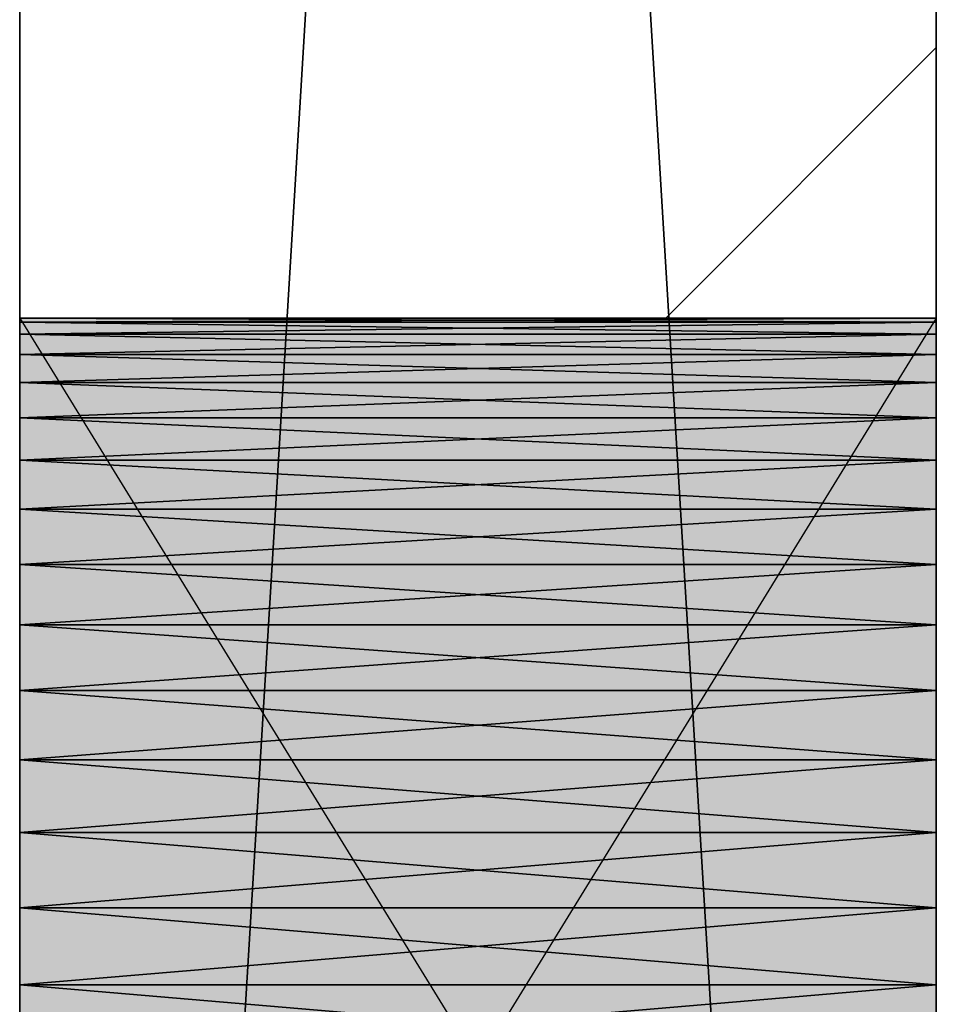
# Model space of a CAD drawing. Header units: millimetres. Extents: x 40580 to 559114, y -343730 to 81020.
# Tile 612 of 656: x 496628 to 496828, y -72035 to -71820. Entities that reach past the tile are written whole.
import ezdxf

# ---------------------------------------------------------------- set-up
doc = ezdxf.new("R2010")
doc.units = ezdxf.units.MM
doc.linetypes.add('______11', pattern=[500, 400, -50, 0, -50])
doc.linetypes.add('______5', pattern=[1100, 800, -100, 100, -100])
for name, color, linetype in [('_____________1', 7, 'Continuous'), ('___________________', 253, '______5'), ('__________________________', 22, 'Continuous')]:
    doc.layers.add(name, color=color, linetype=linetype)
doc.layers.add('Standard', color=7, linetype='Continuous', lineweight=25)

msp = doc.modelspace()

# ---------------------------------------------------------------- linework, layer by layer
at = {"layer": '_____________1', "color": 253, "linetype": '______11'}
msp.add_lwpolyline([(496768.66, -71884.98), (496827.7, -71825.94), (496827.7, -71825.94), (496827.7, -71825.94), (496827.7, -71825.94)], dxfattribs=at)
at = {"layer": '___________________', "color": 253, "linetype": '______11'}
msp.add_line((496827.7, -81683.16), (496827.7, -56580.89), dxfattribs=at)
msp.add_line((496827.7, -81683.16), (496827.7, -56580.89), dxfattribs=at)
at = {"layer": '__________________________', "color": 92, "linetype": 'Continuous'}
for p, q in [((496627.7, -71884.98), (496627.7, -72209.98)), ((496827.7, -71884.98), (496627.7, -71884.98)), ((496827.7, -71884.98), (496627.7, -72209.98)), ((496627.7, -71884.98), (496827.7, -72209.98)), ((496827.7, -72209.98), (496827.7, -71884.98))]:
    msp.add_line(p, q, dxfattribs=at)
at = {"layer": 'Standard', "color": 3, "linetype": 'Continuous'}
for points in [[(496627.7, -72209.98), (496627.7, -71884.98), (496827.7, -72209.98)], [(496827.7, -72209.98), (496627.7, -71884.98), (496827.7, -71884.98)]]:
    msp.add_solid(points, dxfattribs=at)

# ---------------------------------------------------------------- meshes
at = {"layer": '_____________1', "color": 7, "linetype": 'Continuous'}
mesh = msp.add_polyface(dxfattribs=at)
corners = [(496627.7, -69547.48, -3800), (496627.7, -72847.48, -3800), (496627.7, -72847.48, -350), (496627.7, -69547.48, -350), (496627.7, -70106.43, -2353.79), (496627.7, -70102.02, -2370.22), (496627.7, -70095.93, -2386.09), (496627.7, -70088.21, -2401.25), (496627.7, -70078.94, -2415.52), (496627.7, -70068.24, -2428.73), (496627.7, -70056.21, -2440.76), (496627.7, -70042.99, -2451.47), (496627.7, -70028.73, -2460.73), (496627.7, -70013.57, -2468.45), (496627.7, -69997.69, -2474.55), (496627.7, -69981.26, -2478.95), (496627.7, -69964.46, -2481.61), (496627.7, -69947.48, -2482.5), (496627.7, -69930.49, -2481.61), (496627.7, -69913.69, -2478.95), (496627.7, -69897.26, -2474.55), (496627.7, -69881.38, -2468.45), (496627.7, -69866.23, -2460.73), (496627.7, -69851.96, -2451.47), (496627.7, -69838.74, -2440.76), (496627.7, -69826.72, -2428.73), (496627.7, -69816.01, -2415.52), (496627.7, -69806.75, -2401.25), (496627.7, -69799.03, -2386.09), (496627.7, -69792.93, -2370.22), (496627.7, -69788.53, -2353.79), (496627.7, -69785.87, -2336.99), (496627.7, -69784.98, -2320), (496627.7, -69785.87, -2303.01), (496627.7, -69788.53, -2286.21), (496627.7, -69792.93, -2269.78), (496627.7, -69799.03, -2253.91), (496627.7, -69806.75, -2238.75), (496627.7, -69816.01, -2224.48), (496627.7, -69826.72, -2211.27), (496627.7, -69838.74, -2199.24), (496627.7, -69851.96, -2188.53), (496627.7, -69866.23, -2179.27), (496627.7, -69881.38, -2171.55), (496627.7, -69897.26, -2165.45), (496627.7, -69913.69, -2161.05), (496627.7, -69930.49, -2158.39), (496627.7, -69947.48, -2157.5), (496627.7, -69964.46, -2158.39), (496627.7, -69981.26, -2161.05), (496627.7, -69997.69, -2165.45), (496627.7, -70013.57, -2171.55), (496627.7, -70028.73, -2179.27), (496627.7, -70042.99, -2188.53), (496627.7, -70056.21, -2199.24), (496627.7, -70068.24, -2211.27), (496627.7, -70078.94, -2224.48), (496627.7, -70088.21, -2238.75), (496627.7, -70095.93, -2253.91), (496627.7, -70102.02, -2269.78), (496627.7, -70106.43, -2286.21), (496627.7, -70109.09, -2303.01), (496627.7, -70109.98, -2320), (496627.7, -70109.09, -2336.99), (496627.7, -70706.43, -2353.79), (496627.7, -70702.02, -2370.22), (496627.7, -70695.93, -2386.09), (496627.7, -70688.21, -2401.25), (496627.7, -70678.94, -2415.52), (496627.7, -70668.24, -2428.73), (496627.7, -70656.21, -2440.76), (496627.7, -70642.99, -2451.47), (496627.7, -70628.73, -2460.73), (496627.7, -70613.57, -2468.45), (496627.7, -70597.69, -2474.55), (496627.7, -70581.26, -2478.95), (496627.7, -70564.46, -2481.61), (496627.7, -70547.48, -2482.5), (496627.7, -70530.49, -2481.61), (496627.7, -70513.69, -2478.95), (496627.7, -70497.26, -2474.55), (496627.7, -70481.38, -2468.45), (496627.7, -70466.23, -2460.73), (496627.7, -70451.96, -2451.47), (496627.7, -70438.74, -2440.76), (496627.7, -70426.72, -2428.73), (496627.7, -70416.01, -2415.52), (496627.7, -70406.75, -2401.25), (496627.7, -70399.03, -2386.09), (496627.7, -70392.93, -2370.22), (496627.7, -70388.53, -2353.79), (496627.7, -70385.87, -2336.99), (496627.7, -70384.98, -2320), (496627.7, -70385.87, -2303.01), (496627.7, -70388.53, -2286.21), (496627.7, -70392.93, -2269.78), (496627.7, -70399.03, -2253.91), (496627.7, -70406.75, -2238.75), (496627.7, -70416.01, -2224.48), (496627.7, -70426.72, -2211.27), (496627.7, -70438.74, -2199.24), (496627.7, -70451.96, -2188.53), (496627.7, -70466.23, -2179.27), (496627.7, -70481.38, -2171.55), (496627.7, -70497.26, -2165.45), (496627.7, -70513.69, -2161.05), (496627.7, -70530.49, -2158.39), (496627.7, -70547.48, -2157.5), (496627.7, -70564.46, -2158.39), (496627.7, -70581.26, -2161.05), (496627.7, -70597.69, -2165.45), (496627.7, -70613.57, -2171.55), (496627.7, -70628.73, -2179.27), (496627.7, -70642.99, -2188.53), (496627.7, -70656.21, -2199.24), (496627.7, -70668.24, -2211.27), (496627.7, -70678.94, -2224.48), (496627.7, -70688.21, -2238.75), (496627.7, -70695.93, -2253.91), (496627.7, -70702.02, -2269.78), (496627.7, -70706.43, -2286.21), (496627.7, -70709.09, -2303.01), (496627.7, -70709.98, -2320), (496627.7, -70709.09, -2336.99), (496627.7, -72206.43, -2353.79), (496627.7, -72202.02, -2370.22), (496627.7, -72195.93, -2386.09), (496627.7, -72188.21, -2401.25), (496627.7, -72178.94, -2415.52), (496627.7, -72168.24, -2428.73), (496627.7, -72156.21, -2440.76), (496627.7, -72142.99, -2451.47), (496627.7, -72128.73, -2460.73), (496627.7, -72113.57, -2468.45), (496627.7, -72097.69, -2474.55), (496627.7, -72081.26, -2478.95), (496627.7, -72064.46, -2481.61), (496627.7, -72047.48, -2482.5), (496627.7, -72030.49, -2481.61), (496627.7, -72013.69, -2478.95), (496627.7, -71997.26, -2474.55), (496627.7, -71981.38, -2468.45), (496627.7, -71966.23, -2460.73), (496627.7, -71951.96, -2451.47), (496627.7, -71938.74, -2440.76), (496627.7, -71926.72, -2428.73), (496627.7, -71916.01, -2415.52), (496627.7, -71906.75, -2401.25), (496627.7, -71899.03, -2386.09), (496627.7, -71892.93, -2370.22), (496627.7, -71888.53, -2353.79), (496627.7, -71885.87, -2336.99), (496627.7, -71884.98, -2320), (496627.7, -71885.87, -2303.01), (496627.7, -71888.53, -2286.21), (496627.7, -71892.93, -2269.78), (496627.7, -71899.03, -2253.91), (496627.7, -71906.75, -2238.75), (496627.7, -71916.01, -2224.48), (496627.7, -71926.72, -2211.27), (496627.7, -71938.74, -2199.24), (496627.7, -71951.96, -2188.53), (496627.7, -71966.23, -2179.27), (496627.7, -71981.38, -2171.55), (496627.7, -71997.26, -2165.45), (496627.7, -72013.69, -2161.05), (496627.7, -72030.49, -2158.39), (496627.7, -72047.48, -2157.5), (496627.7, -72064.46, -2158.39), (496627.7, -72081.26, -2161.05), (496627.7, -72097.69, -2165.45), (496627.7, -72113.57, -2171.55), (496627.7, -72128.73, -2179.27), (496627.7, -72142.99, -2188.53), (496627.7, -72156.21, -2199.24), (496627.7, -72168.24, -2211.27), (496627.7, -72178.94, -2224.48), (496627.7, -72188.21, -2238.75), (496627.7, -72195.93, -2253.91), (496627.7, -72202.02, -2269.78), (496627.7, -72206.43, -2286.21), (496627.7, -72209.09, -2303.01), (496627.7, -72209.98, -2320), (496627.7, -72209.09, -2336.99)]
mesh.append_faces([[corners[k] for k in face] for face in [(103, 3, 55), (2, 120, 166), (139, 123, 1), (80, 5, 1)]], dxfattribs={"vtx0": -1, "vtx1": -1, "vtx2": -1, "color": 7})
mesh.append_faces([[corners[k] for k in face] for face in [(4, 84, 85), (91, 63, 4), (92, 62, 63), (93, 59, 60), (62, 92, 93), (94, 55, 56), (59, 93, 94), (115, 2, 3), (121, 156, 157), (179, 1, 2), (122, 149, 150), (152, 121, 122), (1, 124, 125), (149, 122, 123), (84, 4, 5), (7, 0, 1)]], dxfattribs={"vtx0": -1, "vtx2": -1, "color": 7})
mesh.append_faces([[corners[k] for k in face] for face in [(85, 86, 4), (86, 87, 4), (87, 88, 4), (88, 89, 4), (89, 90, 4), (90, 91, 4), (91, 92, 63), (60, 61, 93), (61, 62, 93), (56, 57, 94), (57, 58, 94), (58, 59, 94), (94, 95, 55), (95, 96, 55), (96, 97, 55), (97, 98, 55), (98, 99, 55), (99, 100, 55), (100, 101, 55), (101, 102, 55), (102, 103, 55), (103, 104, 3), (104, 105, 3), (105, 106, 3), (106, 107, 3), (107, 108, 3), (108, 109, 3), (109, 110, 3), (110, 111, 3), (111, 112, 3), (112, 113, 3), (113, 114, 3), (114, 115, 3), (115, 116, 2), (116, 117, 2), (117, 118, 2), (118, 119, 2), (119, 120, 2), (120, 121, 157), (157, 158, 120), (158, 159, 120), (159, 160, 120), (160, 161, 120), (161, 162, 120), (162, 163, 120), (163, 164, 120), (164, 165, 120), (165, 166, 120), (166, 167, 2), (167, 168, 2), (168, 169, 2), (169, 170, 2), (170, 171, 2), (171, 172, 2), (172, 173, 2), (173, 174, 2), (174, 175, 2), (175, 176, 2), (176, 177, 2), (177, 178, 2), (178, 179, 2), (179, 180, 1), (180, 181, 1), (181, 182, 1), (182, 183, 1), (183, 124, 1), (150, 151, 122), (151, 152, 122), (152, 153, 121), (153, 154, 121), (154, 155, 121), (155, 156, 121), (125, 126, 1), (126, 127, 1), (127, 128, 1), (128, 129, 1), (129, 130, 1), (130, 131, 1), (131, 132, 1), (132, 133, 1), (133, 134, 1), (134, 135, 1), (135, 136, 1), (136, 137, 1), (137, 138, 1), (138, 139, 1), (139, 140, 123), (140, 141, 123), (141, 142, 123), (142, 143, 123), (143, 144, 123), (144, 145, 123), (145, 146, 123), (146, 147, 123), (147, 148, 123), (148, 149, 123), (123, 64, 1), (64, 65, 1), (65, 66, 1), (66, 67, 1), (67, 68, 1), (68, 69, 1), (69, 70, 1), (70, 71, 1), (71, 72, 1), (72, 73, 1), (73, 74, 1), (74, 75, 1), (75, 76, 1), (76, 77, 1), (77, 78, 1), (78, 79, 1), (79, 80, 1), (80, 81, 5), (81, 82, 5), (82, 83, 5), (83, 84, 5), (5, 6, 1), (6, 7, 1), (7, 8, 0), (8, 9, 0), (9, 10, 0), (10, 11, 0), (11, 12, 0), (12, 13, 0), (13, 14, 0), (14, 15, 0), (15, 16, 0), (16, 17, 0), (17, 18, 0), (18, 19, 0), (19, 20, 0), (20, 21, 0), (21, 22, 0), (22, 23, 0), (23, 24, 0), (24, 25, 0), (25, 26, 0), (26, 27, 0), (27, 28, 0), (28, 29, 0), (29, 30, 0), (30, 31, 0), (31, 32, 0), (32, 33, 0), (33, 34, 0), (3, 0, 34), (34, 35, 3), (35, 36, 3), (36, 37, 3), (37, 38, 3), (38, 39, 3), (39, 40, 3), (40, 41, 3), (41, 42, 3), (42, 43, 3), (43, 44, 3), (44, 45, 3), (45, 46, 3), (46, 47, 3), (47, 48, 3), (48, 49, 3), (49, 50, 3), (50, 51, 3), (51, 52, 3), (52, 53, 3), (53, 54, 3), (54, 55, 3)]], dxfattribs={"vtx1": -1, "vtx2": -1, "color": 7})
mesh = msp.add_polyface(dxfattribs=at)
corners = [(496827.7, -72847.48, -3800), (496627.7, -72847.48, -3800), (496627.7, -69547.48, -3800), (496827.7, -69547.48, -3800)]
mesh.append_faces([[corners[k] for k in face] for face in [(1, 2, 0)]], dxfattribs={"vtx1": -1, "color": 7})
mesh.append_faces([[corners[k] for k in face] for face in [(2, 3, 0)]], dxfattribs={"vtx2": -1, "color": 7})
mesh = msp.add_polyface(dxfattribs=at)
corners = [(496627.7, -72847.48, -350), (496827.7, -72847.48, -350), (496827.7, -69547.48, -350), (496627.7, -69547.48, -350)]
mesh.append_faces([[corners[k] for k in face] for face in [(1, 2, 0)]], dxfattribs={"vtx1": -1, "color": 7})
mesh.append_faces([[corners[k] for k in face] for face in [(2, 3, 0)]], dxfattribs={"vtx2": -1, "color": 7})
mesh = msp.add_polyface(dxfattribs=at)
corners = [(496827.7, -72847.48, -3800), (496827.7, -69547.48, -3800), (496827.7, -69547.48, -350), (496827.7, -72847.48, -350), (496827.7, -70102.02, -2269.78), (496827.7, -70095.93, -2253.91), (496827.7, -70088.21, -2238.75), (496827.7, -70078.94, -2224.48), (496827.7, -70068.24, -2211.27), (496827.7, -70056.21, -2199.24), (496827.7, -70042.99, -2188.53), (496827.7, -70028.73, -2179.27), (496827.7, -70013.57, -2171.55), (496827.7, -69997.69, -2165.45), (496827.7, -69981.26, -2161.05), (496827.7, -69964.46, -2158.39), (496827.7, -69947.48, -2157.5), (496827.7, -69930.49, -2158.39), (496827.7, -69913.69, -2161.05), (496827.7, -69897.26, -2165.45), (496827.7, -69881.38, -2171.55), (496827.7, -69866.23, -2179.27), (496827.7, -69851.96, -2188.53), (496827.7, -69838.74, -2199.24), (496827.7, -69826.72, -2211.27), (496827.7, -69816.01, -2224.48), (496827.7, -69806.75, -2238.75), (496827.7, -69799.03, -2253.91), (496827.7, -69792.93, -2269.78), (496827.7, -69788.53, -2286.21), (496827.7, -69785.87, -2303.01), (496827.7, -69784.98, -2320), (496827.7, -69785.87, -2336.99), (496827.7, -69788.53, -2353.79), (496827.7, -69792.93, -2370.22), (496827.7, -69799.03, -2386.09), (496827.7, -69806.75, -2401.25), (496827.7, -69816.01, -2415.52), (496827.7, -69826.72, -2428.73), (496827.7, -69838.74, -2440.76), (496827.7, -69851.96, -2451.47), (496827.7, -69866.23, -2460.73), (496827.7, -69881.38, -2468.45), (496827.7, -69897.26, -2474.55), (496827.7, -69913.69, -2478.95), (496827.7, -69930.49, -2481.61), (496827.7, -69947.48, -2482.5), (496827.7, -69964.46, -2481.61), (496827.7, -69981.26, -2478.95), (496827.7, -69997.69, -2474.55), (496827.7, -70013.57, -2468.45), (496827.7, -70028.73, -2460.73), (496827.7, -70042.99, -2451.47), (496827.7, -70056.21, -2440.76), (496827.7, -70068.24, -2428.73), (496827.7, -70078.94, -2415.52), (496827.7, -70088.21, -2401.25), (496827.7, -70095.93, -2386.09), (496827.7, -70102.02, -2370.22), (496827.7, -70106.43, -2353.79), (496827.7, -70109.09, -2336.99), (496827.7, -70109.98, -2320), (496827.7, -70109.09, -2303.01), (496827.7, -70106.43, -2286.21), (496827.7, -70702.02, -2269.78), (496827.7, -70695.93, -2253.91), (496827.7, -70688.21, -2238.75), (496827.7, -70678.94, -2224.48), (496827.7, -70668.24, -2211.27), (496827.7, -70656.21, -2199.24), (496827.7, -70642.99, -2188.53), (496827.7, -70628.73, -2179.27), (496827.7, -70613.57, -2171.55), (496827.7, -70597.69, -2165.45), (496827.7, -70581.26, -2161.05), (496827.7, -70564.46, -2158.39), (496827.7, -70547.48, -2157.5), (496827.7, -70530.49, -2158.39), (496827.7, -70513.69, -2161.05), (496827.7, -70497.26, -2165.45), (496827.7, -70481.38, -2171.55), (496827.7, -70466.23, -2179.27), (496827.7, -70451.96, -2188.53), (496827.7, -70438.74, -2199.24), (496827.7, -70426.72, -2211.27), (496827.7, -70416.01, -2224.48), (496827.7, -70406.75, -2238.75), (496827.7, -70399.03, -2253.91), (496827.7, -70392.93, -2269.78), (496827.7, -70388.53, -2286.21), (496827.7, -70385.87, -2303.01), (496827.7, -70384.98, -2320), (496827.7, -70385.87, -2336.99), (496827.7, -70388.53, -2353.79), (496827.7, -70392.93, -2370.22), (496827.7, -70399.03, -2386.09), (496827.7, -70406.75, -2401.25), (496827.7, -70416.01, -2415.52), (496827.7, -70426.72, -2428.73), (496827.7, -70438.74, -2440.76), (496827.7, -70451.96, -2451.47), (496827.7, -70466.23, -2460.73), (496827.7, -70481.38, -2468.45), (496827.7, -70497.26, -2474.55), (496827.7, -70513.69, -2478.95), (496827.7, -70530.49, -2481.61), (496827.7, -70547.48, -2482.5), (496827.7, -70564.46, -2481.61), (496827.7, -70581.26, -2478.95), (496827.7, -70597.69, -2474.55), (496827.7, -70613.57, -2468.45), (496827.7, -70628.73, -2460.73), (496827.7, -70642.99, -2451.47), (496827.7, -70656.21, -2440.76), (496827.7, -70668.24, -2428.73), (496827.7, -70678.94, -2415.52), (496827.7, -70688.21, -2401.25), (496827.7, -70695.93, -2386.09), (496827.7, -70702.02, -2370.22), (496827.7, -70706.43, -2353.79), (496827.7, -70709.09, -2336.99), (496827.7, -70709.98, -2320), (496827.7, -70709.09, -2303.01), (496827.7, -70706.43, -2286.21), (496827.7, -72202.02, -2269.78), (496827.7, -72195.93, -2253.91), (496827.7, -72188.21, -2238.75), (496827.7, -72178.94, -2224.48), (496827.7, -72168.24, -2211.27), (496827.7, -72156.21, -2199.24), (496827.7, -72142.99, -2188.53), (496827.7, -72128.73, -2179.27), (496827.7, -72113.57, -2171.55), (496827.7, -72097.69, -2165.45), (496827.7, -72081.26, -2161.05), (496827.7, -72064.46, -2158.39), (496827.7, -72047.48, -2157.5), (496827.7, -72030.49, -2158.39), (496827.7, -72013.69, -2161.05), (496827.7, -71997.26, -2165.45), (496827.7, -71981.38, -2171.55), (496827.7, -71966.23, -2179.27), (496827.7, -71951.96, -2188.53), (496827.7, -71938.74, -2199.24), (496827.7, -71926.72, -2211.27), (496827.7, -71916.01, -2224.48), (496827.7, -71906.75, -2238.75), (496827.7, -71899.03, -2253.91), (496827.7, -71892.93, -2269.78), (496827.7, -71888.53, -2286.21), (496827.7, -71885.87, -2303.01), (496827.7, -71884.98, -2320), (496827.7, -71885.87, -2336.99), (496827.7, -71888.53, -2353.79), (496827.7, -71892.93, -2370.22), (496827.7, -71899.03, -2386.09), (496827.7, -71906.75, -2401.25), (496827.7, -71916.01, -2415.52), (496827.7, -71926.72, -2428.73), (496827.7, -71938.74, -2440.76), (496827.7, -71951.96, -2451.47), (496827.7, -71966.23, -2460.73), (496827.7, -71981.38, -2468.45), (496827.7, -71997.26, -2474.55), (496827.7, -72013.69, -2478.95), (496827.7, -72030.49, -2481.61), (496827.7, -72047.48, -2482.5), (496827.7, -72064.46, -2481.61), (496827.7, -72081.26, -2478.95), (496827.7, -72097.69, -2474.55), (496827.7, -72113.57, -2468.45), (496827.7, -72128.73, -2460.73), (496827.7, -72142.99, -2451.47), (496827.7, -72156.21, -2440.76), (496827.7, -72168.24, -2428.73), (496827.7, -72178.94, -2415.52), (496827.7, -72188.21, -2401.25), (496827.7, -72195.93, -2386.09), (496827.7, -72202.02, -2370.22), (496827.7, -72206.43, -2353.79), (496827.7, -72209.09, -2336.99), (496827.7, -72209.98, -2320), (496827.7, -72209.09, -2303.01), (496827.7, -72206.43, -2286.21)]
mesh.append_faces([[corners[k] for k in face] for face in [(138, 65, 3), (0, 64, 164), (79, 5, 3), (0, 4, 101)]], dxfattribs={"vtx0": -1, "vtx1": -1, "vtx2": -1, "color": 7})
mesh.append_faces([[corners[k] for k in face] for face in [(0, 124, 125), (151, 64, 65), (90, 4, 5), (7, 2, 3), (30, 1, 2), (57, 0, 1)]], dxfattribs={"vtx0": -1, "vtx2": -1, "color": 7})
mesh.append_faces([[corners[k] for k in face] for face in [(3, 0, 125), (125, 126, 3), (126, 127, 3), (127, 128, 3), (128, 129, 3), (129, 130, 3), (130, 131, 3), (131, 132, 3), (132, 133, 3), (133, 134, 3), (134, 135, 3), (135, 136, 3), (136, 137, 3), (137, 138, 3), (138, 139, 65), (139, 140, 65), (140, 141, 65), (141, 142, 65), (142, 143, 65), (143, 144, 65), (144, 145, 65), (145, 146, 65), (146, 147, 65), (147, 148, 65), (148, 149, 65), (149, 150, 65), (150, 151, 65), (151, 152, 64), (152, 153, 64), (153, 154, 64), (154, 155, 64), (155, 156, 64), (156, 157, 64), (157, 158, 64), (158, 159, 64), (159, 160, 64), (160, 161, 64), (161, 162, 64), (162, 163, 64), (163, 164, 64), (164, 165, 0), (165, 166, 0), (166, 167, 0), (167, 168, 0), (168, 169, 0), (169, 170, 0), (170, 171, 0), (171, 172, 0), (172, 173, 0), (173, 174, 0), (174, 175, 0), (175, 176, 0), (176, 177, 0), (177, 178, 0), (178, 179, 0), (179, 180, 0), (180, 181, 0), (181, 182, 0), (182, 183, 0), (183, 124, 0), (65, 66, 3), (66, 67, 3), (67, 68, 3), (68, 69, 3), (69, 70, 3), (70, 71, 3), (71, 72, 3), (72, 73, 3), (73, 74, 3), (74, 75, 3), (75, 76, 3), (76, 77, 3), (77, 78, 3), (78, 79, 3), (79, 80, 5), (80, 81, 5), (81, 82, 5), (82, 83, 5), (83, 84, 5), (84, 85, 5), (85, 86, 5), (86, 87, 5), (87, 88, 5), (88, 89, 5), (89, 90, 5), (90, 91, 4), (91, 92, 4), (92, 93, 4), (93, 94, 4), (94, 95, 4), (95, 96, 4), (96, 97, 4), (97, 98, 4), (98, 99, 4), (99, 100, 4), (100, 101, 4), (101, 102, 0), (102, 103, 0), (103, 104, 0), (104, 105, 0), (105, 106, 0), (106, 107, 0), (107, 108, 0), (108, 109, 0), (109, 110, 0), (110, 111, 0), (111, 112, 0), (112, 113, 0), (113, 114, 0), (114, 115, 0), (115, 116, 0), (116, 117, 0), (117, 118, 0), (118, 119, 0), (119, 120, 0), (120, 121, 0), (121, 122, 0), (122, 123, 0), (123, 64, 0), (5, 6, 3), (6, 7, 3), (7, 8, 2), (8, 9, 2), (9, 10, 2), (10, 11, 2), (11, 12, 2), (12, 13, 2), (13, 14, 2), (14, 15, 2), (15, 16, 2), (16, 17, 2), (17, 18, 2), (18, 19, 2), (19, 20, 2), (20, 21, 2), (21, 22, 2), (22, 23, 2), (23, 24, 2), (24, 25, 2), (25, 26, 2), (26, 27, 2), (27, 28, 2), (28, 29, 2), (29, 30, 2), (30, 31, 1), (31, 32, 1), (32, 33, 1), (33, 34, 1), (34, 35, 1), (35, 36, 1), (36, 37, 1), (37, 38, 1), (38, 39, 1), (39, 40, 1), (40, 41, 1), (41, 42, 1), (42, 43, 1), (43, 44, 1), (44, 45, 1), (45, 46, 1), (46, 47, 1), (47, 48, 1), (48, 49, 1), (49, 50, 1), (50, 51, 1), (51, 52, 1), (52, 53, 1), (53, 54, 1), (54, 55, 1), (55, 56, 1), (56, 57, 1), (57, 58, 0), (58, 59, 0), (59, 60, 0), (60, 61, 0), (61, 62, 0), (62, 63, 0), (63, 4, 0)]], dxfattribs={"vtx1": -1, "vtx2": -1, "color": 7})
mesh = msp.add_polyface(dxfattribs=at)
corners = [(496827.7, -71885.87, -2336.99), (496827.7, -71884.98, -2320), (496627.7, -71884.98, -2320), (496627.7, -71885.87, -2336.99)]
mesh.append_faces([[corners[k] for k in face] for face in [(1, 2, 0)]], dxfattribs={"vtx1": -1, "color": 7})
mesh.append_faces([[corners[k] for k in face] for face in [(2, 3, 0)]], dxfattribs={"vtx2": -1, "color": 7})
mesh = msp.add_polyface(dxfattribs=at)
corners = [(496827.7, -71884.98, -2320), (496827.7, -71885.87, -2303.01), (496627.7, -71885.87, -2303.01), (496627.7, -71884.98, -2320)]
mesh.append_faces([[corners[k] for k in face] for face in [(1, 2, 0)]], dxfattribs={"vtx1": -1, "color": 7})
mesh.append_faces([[corners[k] for k in face] for face in [(2, 3, 0)]], dxfattribs={"vtx2": -1, "color": 7})
mesh = msp.add_polyface(dxfattribs=at)
corners = [(496827.7, -71888.53, -2353.79), (496827.7, -71885.87, -2336.99), (496627.7, -71885.87, -2336.99), (496627.7, -71888.53, -2353.79)]
mesh.append_faces([[corners[k] for k in face] for face in [(1, 2, 0)]], dxfattribs={"vtx1": -1, "color": 7})
mesh.append_faces([[corners[k] for k in face] for face in [(2, 3, 0)]], dxfattribs={"vtx2": -1, "color": 7})
mesh = msp.add_polyface(dxfattribs=at)
corners = [(496827.7, -71885.87, -2303.01), (496827.7, -71888.53, -2286.21), (496627.7, -71888.53, -2286.21), (496627.7, -71885.87, -2303.01)]
mesh.append_faces([[corners[k] for k in face] for face in [(1, 2, 0)]], dxfattribs={"vtx1": -1, "color": 7})
mesh.append_faces([[corners[k] for k in face] for face in [(2, 3, 0)]], dxfattribs={"vtx2": -1, "color": 7})
mesh = msp.add_polyface(dxfattribs=at)
corners = [(496827.7, -71892.93, -2370.22), (496827.7, -71888.53, -2353.79), (496627.7, -71888.53, -2353.79), (496627.7, -71892.93, -2370.22)]
mesh.append_faces([[corners[k] for k in face] for face in [(1, 2, 0)]], dxfattribs={"vtx1": -1, "color": 7})
mesh.append_faces([[corners[k] for k in face] for face in [(2, 3, 0)]], dxfattribs={"vtx2": -1, "color": 7})
mesh = msp.add_polyface(dxfattribs=at)
corners = [(496827.7, -71888.53, -2286.21), (496827.7, -71892.93, -2269.78), (496627.7, -71892.93, -2269.78), (496627.7, -71888.53, -2286.21)]
mesh.append_faces([[corners[k] for k in face] for face in [(1, 2, 0)]], dxfattribs={"vtx1": -1, "color": 7})
mesh.append_faces([[corners[k] for k in face] for face in [(2, 3, 0)]], dxfattribs={"vtx2": -1, "color": 7})
mesh = msp.add_polyface(dxfattribs=at)
corners = [(496827.7, -71899.03, -2386.09), (496827.7, -71892.93, -2370.22), (496627.7, -71892.93, -2370.22), (496627.7, -71899.03, -2386.09)]
mesh.append_faces([[corners[k] for k in face] for face in [(1, 2, 0)]], dxfattribs={"vtx1": -1, "color": 7})
mesh.append_faces([[corners[k] for k in face] for face in [(2, 3, 0)]], dxfattribs={"vtx2": -1, "color": 7})
mesh = msp.add_polyface(dxfattribs=at)
corners = [(496827.7, -71892.93, -2269.78), (496827.7, -71899.03, -2253.91), (496627.7, -71899.03, -2253.91), (496627.7, -71892.93, -2269.78)]
mesh.append_faces([[corners[k] for k in face] for face in [(1, 2, 0)]], dxfattribs={"vtx1": -1, "color": 7})
mesh.append_faces([[corners[k] for k in face] for face in [(2, 3, 0)]], dxfattribs={"vtx2": -1, "color": 7})
mesh = msp.add_polyface(dxfattribs=at)
corners = [(496827.7, -71906.75, -2401.25), (496827.7, -71899.03, -2386.09), (496627.7, -71899.03, -2386.09), (496627.7, -71906.75, -2401.25)]
mesh.append_faces([[corners[k] for k in face] for face in [(1, 2, 0)]], dxfattribs={"vtx1": -1, "color": 7})
mesh.append_faces([[corners[k] for k in face] for face in [(2, 3, 0)]], dxfattribs={"vtx2": -1, "color": 7})
mesh = msp.add_polyface(dxfattribs=at)
corners = [(496827.7, -71899.03, -2253.91), (496827.7, -71906.75, -2238.75), (496627.7, -71906.75, -2238.75), (496627.7, -71899.03, -2253.91)]
mesh.append_faces([[corners[k] for k in face] for face in [(1, 2, 0)]], dxfattribs={"vtx1": -1, "color": 7})
mesh.append_faces([[corners[k] for k in face] for face in [(2, 3, 0)]], dxfattribs={"vtx2": -1, "color": 7})
mesh = msp.add_polyface(dxfattribs=at)
corners = [(496827.7, -71916.01, -2415.52), (496827.7, -71906.75, -2401.25), (496627.7, -71906.75, -2401.25), (496627.7, -71916.01, -2415.52)]
mesh.append_faces([[corners[k] for k in face] for face in [(1, 2, 0)]], dxfattribs={"vtx1": -1, "color": 7})
mesh.append_faces([[corners[k] for k in face] for face in [(2, 3, 0)]], dxfattribs={"vtx2": -1, "color": 7})
mesh = msp.add_polyface(dxfattribs=at)
corners = [(496827.7, -71906.75, -2238.75), (496827.7, -71916.01, -2224.48), (496627.7, -71916.01, -2224.48), (496627.7, -71906.75, -2238.75)]
mesh.append_faces([[corners[k] for k in face] for face in [(1, 2, 0)]], dxfattribs={"vtx1": -1, "color": 7})
mesh.append_faces([[corners[k] for k in face] for face in [(2, 3, 0)]], dxfattribs={"vtx2": -1, "color": 7})
mesh = msp.add_polyface(dxfattribs=at)
corners = [(496827.7, -71926.72, -2428.73), (496827.7, -71916.01, -2415.52), (496627.7, -71916.01, -2415.52), (496627.7, -71926.72, -2428.73)]
mesh.append_faces([[corners[k] for k in face] for face in [(1, 2, 0)]], dxfattribs={"vtx1": -1, "color": 7})
mesh.append_faces([[corners[k] for k in face] for face in [(2, 3, 0)]], dxfattribs={"vtx2": -1, "color": 7})
mesh = msp.add_polyface(dxfattribs=at)
corners = [(496827.7, -71916.01, -2224.48), (496827.7, -71926.72, -2211.27), (496627.7, -71926.72, -2211.27), (496627.7, -71916.01, -2224.48)]
mesh.append_faces([[corners[k] for k in face] for face in [(1, 2, 0)]], dxfattribs={"vtx1": -1, "color": 7})
mesh.append_faces([[corners[k] for k in face] for face in [(2, 3, 0)]], dxfattribs={"vtx2": -1, "color": 7})
mesh = msp.add_polyface(dxfattribs=at)
corners = [(496827.7, -71938.74, -2440.76), (496827.7, -71926.72, -2428.73), (496627.7, -71926.72, -2428.73), (496627.7, -71938.74, -2440.76)]
mesh.append_faces([[corners[k] for k in face] for face in [(1, 2, 0)]], dxfattribs={"vtx1": -1, "color": 7})
mesh.append_faces([[corners[k] for k in face] for face in [(2, 3, 0)]], dxfattribs={"vtx2": -1, "color": 7})
mesh = msp.add_polyface(dxfattribs=at)
corners = [(496827.7, -71926.72, -2211.27), (496827.7, -71938.74, -2199.24), (496627.7, -71938.74, -2199.24), (496627.7, -71926.72, -2211.27)]
mesh.append_faces([[corners[k] for k in face] for face in [(1, 2, 0)]], dxfattribs={"vtx1": -1, "color": 7})
mesh.append_faces([[corners[k] for k in face] for face in [(2, 3, 0)]], dxfattribs={"vtx2": -1, "color": 7})
mesh = msp.add_polyface(dxfattribs=at)
corners = [(496827.7, -71951.96, -2451.47), (496827.7, -71938.74, -2440.76), (496627.7, -71938.74, -2440.76), (496627.7, -71951.96, -2451.47)]
mesh.append_faces([[corners[k] for k in face] for face in [(1, 2, 0)]], dxfattribs={"vtx1": -1, "color": 7})
mesh.append_faces([[corners[k] for k in face] for face in [(2, 3, 0)]], dxfattribs={"vtx2": -1, "color": 7})
mesh = msp.add_polyface(dxfattribs=at)
corners = [(496827.7, -71938.74, -2199.24), (496827.7, -71951.96, -2188.53), (496627.7, -71951.96, -2188.53), (496627.7, -71938.74, -2199.24)]
mesh.append_faces([[corners[k] for k in face] for face in [(1, 2, 0)]], dxfattribs={"vtx1": -1, "color": 7})
mesh.append_faces([[corners[k] for k in face] for face in [(2, 3, 0)]], dxfattribs={"vtx2": -1, "color": 7})
mesh = msp.add_polyface(dxfattribs=at)
corners = [(496827.7, -71966.23, -2460.73), (496827.7, -71951.96, -2451.47), (496627.7, -71951.96, -2451.47), (496627.7, -71966.23, -2460.73)]
mesh.append_faces([[corners[k] for k in face] for face in [(1, 2, 0)]], dxfattribs={"vtx1": -1, "color": 7})
mesh.append_faces([[corners[k] for k in face] for face in [(2, 3, 0)]], dxfattribs={"vtx2": -1, "color": 7})
mesh = msp.add_polyface(dxfattribs=at)
corners = [(496827.7, -71951.96, -2188.53), (496827.7, -71966.23, -2179.27), (496627.7, -71966.23, -2179.27), (496627.7, -71951.96, -2188.53)]
mesh.append_faces([[corners[k] for k in face] for face in [(1, 2, 0)]], dxfattribs={"vtx1": -1, "color": 7})
mesh.append_faces([[corners[k] for k in face] for face in [(2, 3, 0)]], dxfattribs={"vtx2": -1, "color": 7})
mesh = msp.add_polyface(dxfattribs=at)
corners = [(496827.7, -71981.38, -2468.45), (496827.7, -71966.23, -2460.73), (496627.7, -71966.23, -2460.73), (496627.7, -71981.38, -2468.45)]
mesh.append_faces([[corners[k] for k in face] for face in [(1, 2, 0)]], dxfattribs={"vtx1": -1, "color": 7})
mesh.append_faces([[corners[k] for k in face] for face in [(2, 3, 0)]], dxfattribs={"vtx2": -1, "color": 7})
mesh = msp.add_polyface(dxfattribs=at)
corners = [(496827.7, -71966.23, -2179.27), (496827.7, -71981.38, -2171.55), (496627.7, -71981.38, -2171.55), (496627.7, -71966.23, -2179.27)]
mesh.append_faces([[corners[k] for k in face] for face in [(1, 2, 0)]], dxfattribs={"vtx1": -1, "color": 7})
mesh.append_faces([[corners[k] for k in face] for face in [(2, 3, 0)]], dxfattribs={"vtx2": -1, "color": 7})
mesh = msp.add_polyface(dxfattribs=at)
corners = [(496827.7, -71997.26, -2474.55), (496827.7, -71981.38, -2468.45), (496627.7, -71981.38, -2468.45), (496627.7, -71997.26, -2474.55)]
mesh.append_faces([[corners[k] for k in face] for face in [(1, 2, 0)]], dxfattribs={"vtx1": -1, "color": 7})
mesh.append_faces([[corners[k] for k in face] for face in [(2, 3, 0)]], dxfattribs={"vtx2": -1, "color": 7})
mesh = msp.add_polyface(dxfattribs=at)
corners = [(496827.7, -71981.38, -2171.55), (496827.7, -71997.26, -2165.45), (496627.7, -71997.26, -2165.45), (496627.7, -71981.38, -2171.55)]
mesh.append_faces([[corners[k] for k in face] for face in [(1, 2, 0)]], dxfattribs={"vtx1": -1, "color": 7})
mesh.append_faces([[corners[k] for k in face] for face in [(2, 3, 0)]], dxfattribs={"vtx2": -1, "color": 7})
mesh = msp.add_polyface(dxfattribs=at)
corners = [(496827.7, -72013.69, -2478.95), (496827.7, -71997.26, -2474.55), (496627.7, -71997.26, -2474.55), (496627.7, -72013.69, -2478.95)]
mesh.append_faces([[corners[k] for k in face] for face in [(1, 2, 0)]], dxfattribs={"vtx1": -1, "color": 7})
mesh.append_faces([[corners[k] for k in face] for face in [(2, 3, 0)]], dxfattribs={"vtx2": -1, "color": 7})
mesh = msp.add_polyface(dxfattribs=at)
corners = [(496827.7, -71997.26, -2165.45), (496827.7, -72013.69, -2161.05), (496627.7, -72013.69, -2161.05), (496627.7, -71997.26, -2165.45)]
mesh.append_faces([[corners[k] for k in face] for face in [(1, 2, 0)]], dxfattribs={"vtx1": -1, "color": 7})
mesh.append_faces([[corners[k] for k in face] for face in [(2, 3, 0)]], dxfattribs={"vtx2": -1, "color": 7})
mesh = msp.add_polyface(dxfattribs=at)
corners = [(496827.7, -72030.49, -2481.61), (496827.7, -72013.69, -2478.95), (496627.7, -72013.69, -2478.95), (496627.7, -72030.49, -2481.61)]
mesh.append_faces([[corners[k] for k in face] for face in [(1, 2, 0)]], dxfattribs={"vtx1": -1, "color": 7})
mesh.append_faces([[corners[k] for k in face] for face in [(2, 3, 0)]], dxfattribs={"vtx2": -1, "color": 7})
mesh = msp.add_polyface(dxfattribs=at)
corners = [(496827.7, -72013.69, -2161.05), (496827.7, -72030.49, -2158.39), (496627.7, -72030.49, -2158.39), (496627.7, -72013.69, -2161.05)]
mesh.append_faces([[corners[k] for k in face] for face in [(1, 2, 0)]], dxfattribs={"vtx1": -1, "color": 7})
mesh.append_faces([[corners[k] for k in face] for face in [(2, 3, 0)]], dxfattribs={"vtx2": -1, "color": 7})
mesh = msp.add_polyface(dxfattribs=at)
corners = [(496827.7, -72047.48, -2482.5), (496827.7, -72030.49, -2481.61), (496627.7, -72030.49, -2481.61), (496627.7, -72047.48, -2482.5)]
mesh.append_faces([[corners[k] for k in face] for face in [(1, 2, 0)]], dxfattribs={"vtx1": -1, "color": 7})
mesh.append_faces([[corners[k] for k in face] for face in [(2, 3, 0)]], dxfattribs={"vtx2": -1, "color": 7})
mesh = msp.add_polyface(dxfattribs=at)
corners = [(496827.7, -72030.49, -2158.39), (496827.7, -72047.48, -2157.5), (496627.7, -72047.48, -2157.5), (496627.7, -72030.49, -2158.39)]
mesh.append_faces([[corners[k] for k in face] for face in [(1, 2, 0)]], dxfattribs={"vtx1": -1, "color": 7})
mesh.append_faces([[corners[k] for k in face] for face in [(2, 3, 0)]], dxfattribs={"vtx2": -1, "color": 7})

doc.saveas('drawing.dxf')
